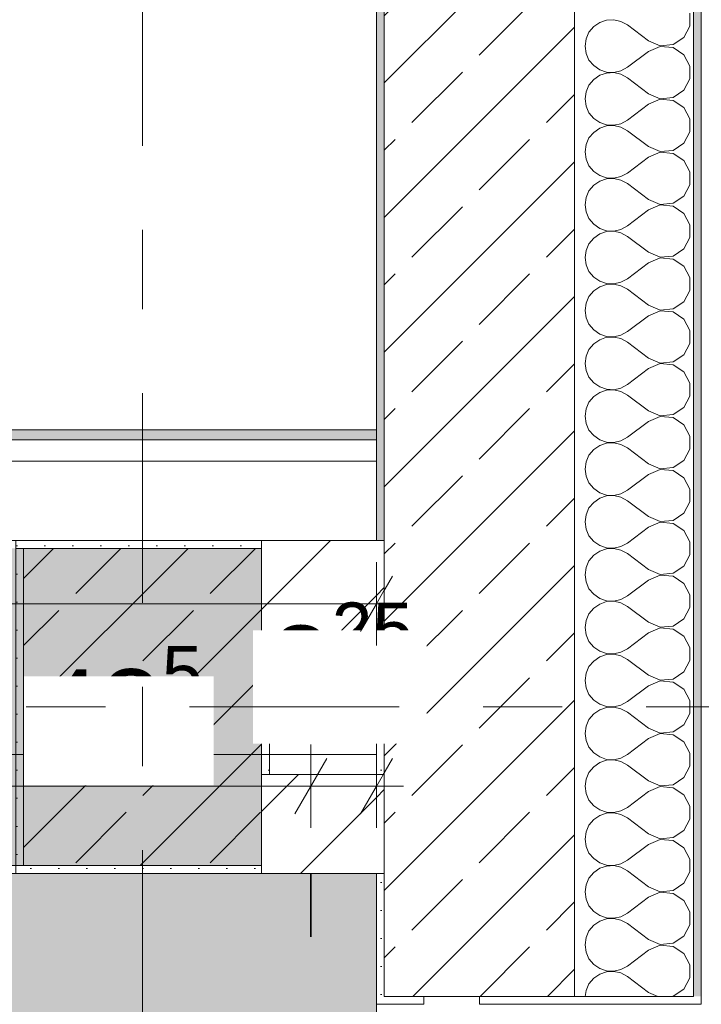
# Model space of a CAD drawing. Header units: metres. Extents: x -3.6 to 84.5, y -11 to 16.8.
# Tile 375 of 389: x 61.6 to 62.4, y 7.9 to 9.2. Entities that reach past the tile are written whole.
import ezdxf

# ---------------------------------------------------------------- set-up
doc = ezdxf.new("R2010")
doc.units = ezdxf.units.M
doc.header["$MEASUREMENT"] = 0
for name, pattern in [('Achse', [0.2, 0.1, -0.05, 0, -0.05]), ('Punktlinie weit', [0.06, 0.01, -0.05]), ('Strichlinie doppelt', [0.546806, 0.264583, -0.105833, 0.070556, -0.105833]), ('Wipeout_Contour', [1, 0, -1])]:
    doc.linetypes.add(name, pattern=pattern)
for name, color, linetype in [('154 - Bemaßung_ Beschriftung.Ausbau - Deckenspiegel', 7, 'Continuous'), ('451 - Universal.Achsen Raster', 7, 'Continuous'), ('604 - Struktur.Wand Aussen', 7, 'Continuous'), ('605 - Struktur.Wand Innen', 7, 'Continuous'), ('607 - Struktur.Stütze', 7, 'Continuous'), ('608 - Struktur.Träger', 7, 'Continuous'), ('Neubau_651 - Abdeckung.Decke abgehängt_ bekleidet', 7, 'Continuous'), ('Neubau_653 - Abdeckung.TB Verkofferung', 7, 'Continuous')]:
    doc.layers.add(name, color=color, linetype=linetype)
doc.styles.add('ERSTELLTER_STIL_2', font='txt')
doc.dimstyles.new('ERSTELLTER_STIL__2', dxfattribs={"dimtxt": 0.1, "dimasz": 0.0532, "dimexe": 0.18, "dimexo": 0.0625, "dimgap": 0, "dimtad": 1, "dimtih": 1, "dimtoh": 1, "dimzin": 0, "dimdsep": 46, "dimtxsty": 'ERSTELLTER_STIL_2', "dimblk": 'ARROWHEAD_2', "dimblk1": 'ARROWHEAD_2', "dimblk2": 'ARROWHEAD_2', "dimcen": 0.09, "dimse1": 1, "dimse2": 1, "dimclrd": 7, "dimclre": 7, "dimclrt": 7, "dimazin": 0, "dimtfac": 1, "dimtdec": 4, "dimtmove": 0, "dimatfit": 3, "dimfxl": 1, "dimtolj": 1, "dimtzin": 0, "dimarcsym": 0})
doc.dimstyles.new('ERSTELLTER_STIL__4', dxfattribs={"dimtxt": 0.1, "dimasz": 0.0532, "dimexe": 0.18, "dimexo": 0.0625, "dimgap": 0, "dimtad": 1, "dimtih": 1, "dimtoh": 1, "dimzin": 0, "dimdsep": 46, "dimtxsty": 'ERSTELLTER_STIL_2', "dimblk": 'ARROWHEAD_2', "dimblk1": 'ARROWHEAD_2', "dimblk2": 'ARROWHEAD_2', "dimcen": 0.09, "dimse1": 1, "dimse2": 1, "dimclrd": 7, "dimclre": 7, "dimclrt": 7, "dimazin": 0, "dimtfac": 1, "dimtdec": 4, "dimtmove": 2, "dimatfit": 3, "dimfxl": 1, "dimtolj": 1, "dimtzin": 0, "dimarcsym": 0})
pattern_1 = [(45, (0, 0), (-0.01767767, 0.01767767), [0, -0.025])]
pattern_2 = [(45, (0, 0), (-0.08485281, 0.08485281), []), (45, (-0.04243, 0.04243), (-0.08485281, 0.08485281), [0.09, -0.03])]
pattern_3 = [(0, (0, 0), (0, 0.08660254), [0, -0.05]), (0, (0.025, 0.0433), (0, 0.08660254), [0, -0.05])]
pattern_4 = [(45, (0, 0), (-0.06363961, 0.06363961), [])]

# ---------------------------------------------------------------- blocks, each defined once
blk = doc.blocks.new('*X17')
at = {"layer": '604 - Struktur.Wand Aussen', "color": 7, "linetype": 'Continuous', "lineweight": 5}
for p, q in [((62.3155, 9.1661), (62.3068, 9.1631)), ((62.3247, 9.1665), (62.3155, 9.1661)), ((62.3336, 9.1645), (62.3247, 9.1665)), ((62.3417, 9.16), (62.3336, 9.1645)), ((62.4207, 9.1585), (62.4207, 9.1748)), ((62.2992, 9.1579), (62.2933, 9.1509)), ((62.3068, 9.1631), (62.2992, 9.1579)), ((62.3684, 9.14), (62.3417, 9.16)), ((62.413, 9.1442), (62.4207, 9.1585)), ((62.2896, 9.1424), (62.2884, 9.1333)), ((62.2933, 9.1509), (62.2896, 9.1424)), ((62.3684, 9.14), (62.3833, 9.1337)), ((62.3995, 9.1352), (62.413, 9.1442)), ((62.2884, 9.1333), (62.2896, 9.1242)), ((62.3684, 9.1267), (62.3417, 9.1067)), ((62.3833, 9.133), (62.3684, 9.1267)), ((62.3833, 9.1337), (62.3995, 9.1352)), ((62.3995, 9.1314), (62.3833, 9.133)), ((62.413, 9.1224), (62.3995, 9.1314)), ((62.2896, 9.1242), (62.2933, 9.1158)), ((62.2933, 9.1158), (62.2992, 9.1087)), ((62.4207, 9.1081), (62.413, 9.1224)), ((62.2992, 9.1087), (62.3068, 9.1035)), ((62.3068, 9.1035), (62.3155, 9.1006)), ((62.3247, 9.1001), (62.3336, 9.1022)), ((62.3336, 9.1022), (62.3417, 9.1067)), ((62.4207, 9.0919), (62.4207, 9.1081)), ((62.2992, 9.0913), (62.2933, 9.0842)), ((62.3068, 9.0965), (62.2992, 9.0913)), ((62.3155, 9.0994), (62.3068, 9.0965)), ((62.3155, 9.1006), (62.3247, 9.1001)), ((62.3247, 9.0999), (62.3155, 9.0994)), ((62.3336, 9.0978), (62.3247, 9.0999)), ((62.3417, 9.0933), (62.3336, 9.0978)), ((62.3684, 9.0733), (62.3417, 9.0933)), ((62.413, 9.0776), (62.4207, 9.0919)), ((62.2933, 9.0842), (62.2896, 9.0758)), ((62.3995, 9.0686), (62.413, 9.0776)), ((62.2896, 9.0758), (62.2884, 9.0667)), ((62.2884, 9.0667), (62.2896, 9.0576)), ((62.3684, 9.0733), (62.3833, 9.067)), ((62.3833, 9.0663), (62.3684, 9.06)), ((62.3833, 9.067), (62.3995, 9.0686)), ((62.3995, 9.0648), (62.3833, 9.0663)), ((62.413, 9.0558), (62.3995, 9.0648)), ((62.2896, 9.0576), (62.2933, 9.0491)), ((62.3684, 9.06), (62.3417, 9.04)), ((62.4207, 9.0415), (62.413, 9.0558)), ((62.2933, 9.0491), (62.2992, 9.0421)), ((62.2992, 9.0421), (62.3068, 9.0369)), ((62.3336, 9.0355), (62.3417, 9.04)), ((62.4207, 9.0252), (62.4207, 9.0415)), ((62.3068, 9.0298), (62.2992, 9.0246)), ((62.3068, 9.0369), (62.3155, 9.0339)), ((62.3155, 9.0328), (62.3068, 9.0298)), ((62.3155, 9.0339), (62.3247, 9.0335)), ((62.3247, 9.0332), (62.3155, 9.0328)), ((62.3247, 9.0335), (62.3336, 9.0355)), ((62.3336, 9.0311), (62.3247, 9.0332)), ((62.3417, 9.0267), (62.3336, 9.0311)), ((62.2933, 9.0175), (62.2896, 9.0091)), ((62.2992, 9.0246), (62.2933, 9.0175)), ((62.3684, 9.0067), (62.3417, 9.0267)), ((62.413, 9.0109), (62.4207, 9.0252)), ((62.2896, 9.0091), (62.2884, 9)), ((62.3684, 9.0067), (62.3833, 9.0004)), ((62.3995, 9.0019), (62.413, 9.0109)), ((62.2884, 9), (62.2896, 8.9909)), ((62.2896, 8.9909), (62.2933, 8.9825)), ((62.3684, 8.9933), (62.3417, 8.9733)), ((62.3833, 8.9996), (62.3684, 8.9933)), ((62.3833, 9.0004), (62.3995, 9.0019)), ((62.3995, 8.9981), (62.3833, 8.9996)), ((62.413, 8.9891), (62.3995, 8.9981)), ((62.2933, 8.9825), (62.2992, 8.9754)), ((62.4207, 8.9748), (62.413, 8.9891)), ((62.2992, 8.9754), (62.3068, 8.9702)), ((62.3068, 8.9702), (62.3155, 8.9672)), ((62.3155, 8.9661), (62.3068, 8.9631)), ((62.3155, 8.9672), (62.3247, 8.9668)), ((62.3247, 8.9665), (62.3155, 8.9661)), ((62.3247, 8.9668), (62.3336, 8.9689)), ((62.3336, 8.9645), (62.3247, 8.9665)), ((62.3336, 8.9689), (62.3417, 8.9733)), ((62.4207, 8.9585), (62.4207, 8.9748)), ((62.2992, 8.9579), (62.2933, 8.9509)), ((62.3068, 8.9631), (62.2992, 8.9579)), ((62.3417, 8.96), (62.3336, 8.9645)), ((62.3684, 8.94), (62.3417, 8.96)), ((62.413, 8.9442), (62.4207, 8.9585)), ((62.2896, 8.9424), (62.2884, 8.9333)), ((62.2933, 8.9509), (62.2896, 8.9424)), ((62.3995, 8.9352), (62.413, 8.9442)), ((62.2884, 8.9333), (62.2896, 8.9242)), ((62.3684, 8.94), (62.3833, 8.9337)), ((62.3833, 8.933), (62.3684, 8.9267)), ((62.3833, 8.9337), (62.3995, 8.9352)), ((62.3995, 8.9314), (62.3833, 8.933)), ((62.413, 8.9224), (62.3995, 8.9314)), ((62.2896, 8.9242), (62.2933, 8.9158)), ((62.2933, 8.9158), (62.2992, 8.9087)), ((62.3684, 8.9267), (62.3417, 8.9067)), ((62.4207, 8.9081), (62.413, 8.9224)), ((62.2992, 8.9087), (62.3068, 8.9035)), ((62.3068, 8.9035), (62.3155, 8.9006)), ((62.3336, 8.9022), (62.3417, 8.9067)), ((62.4207, 8.8919), (62.4207, 8.9081)), ((62.2992, 8.8913), (62.2933, 8.8842)), ((62.3068, 8.8965), (62.2992, 8.8913)), ((62.3155, 8.8994), (62.3068, 8.8965)), ((62.3155, 8.9006), (62.3247, 8.9001)), ((62.3247, 8.8999), (62.3155, 8.8994)), ((62.3247, 8.9001), (62.3336, 8.9022)), ((62.3336, 8.8978), (62.3247, 8.8999)), ((62.3417, 8.8933), (62.3336, 8.8978)), ((62.3684, 8.8733), (62.3417, 8.8933)), ((62.413, 8.8776), (62.4207, 8.8919)), ((62.2933, 8.8842), (62.2896, 8.8758)), ((62.2896, 8.8758), (62.2884, 8.8667)), ((62.2884, 8.8667), (62.2896, 8.8576)), ((62.3684, 8.8733), (62.3833, 8.867)), ((62.3833, 8.8663), (62.3684, 8.86)), ((62.3833, 8.867), (62.3995, 8.8686)), ((62.3995, 8.8648), (62.3833, 8.8663)), ((62.3995, 8.8686), (62.413, 8.8776)), ((62.2896, 8.8576), (62.2933, 8.8491)), ((62.3684, 8.86), (62.3417, 8.84)), ((62.413, 8.8558), (62.3995, 8.8648)), ((62.4207, 8.8415), (62.413, 8.8558)), ((62.2933, 8.8491), (62.2992, 8.8421)), ((62.2992, 8.8421), (62.3068, 8.8369)), ((62.4207, 8.8252), (62.4207, 8.8415)), ((62.3068, 8.8298), (62.2992, 8.8246)), ((62.3068, 8.8369), (62.3155, 8.8339)), ((62.3155, 8.8328), (62.3068, 8.8298)), ((62.3155, 8.8339), (62.3247, 8.8335)), ((62.3247, 8.8332), (62.3155, 8.8328)), ((62.3247, 8.8335), (62.3336, 8.8355)), ((62.3336, 8.8311), (62.3247, 8.8332)), ((62.3336, 8.8355), (62.3417, 8.84)), ((62.3417, 8.8267), (62.3336, 8.8311)), ((62.2933, 8.8175), (62.2896, 8.8091)), ((62.2992, 8.8246), (62.2933, 8.8175)), ((62.3684, 8.8067), (62.3417, 8.8267)), ((62.413, 8.8109), (62.4207, 8.8252)), ((62.2896, 8.8091), (62.2884, 8.8)), ((62.3684, 8.8067), (62.3833, 8.8004)), ((62.3995, 8.8019), (62.413, 8.8109)), ((62.2884, 8.8), (62.2896, 8.7909)), ((62.3684, 8.7933), (62.3417, 8.7733)), ((62.3833, 8.7996), (62.3684, 8.7933)), ((62.3833, 8.8004), (62.3995, 8.8019)), ((62.3995, 8.7981), (62.3833, 8.7996)), ((62.413, 8.7891), (62.3995, 8.7981)), ((62.2896, 8.7909), (62.2933, 8.7825)), ((62.2933, 8.7825), (62.2992, 8.7754)), ((62.4207, 8.7748), (62.413, 8.7891)), ((62.2992, 8.7754), (62.3068, 8.7702)), ((62.3068, 8.7702), (62.3155, 8.7672)), ((62.3155, 8.7672), (62.3247, 8.7668)), ((62.3247, 8.7665), (62.3155, 8.7661)), ((62.3247, 8.7668), (62.3336, 8.7689)), ((62.3336, 8.7645), (62.3247, 8.7665)), ((62.3336, 8.7689), (62.3417, 8.7733)), ((62.4207, 8.7585), (62.4207, 8.7748)), ((62.2992, 8.7579), (62.2933, 8.7509)), ((62.3068, 8.7631), (62.2992, 8.7579)), ((62.3155, 8.7661), (62.3068, 8.7631)), ((62.3417, 8.76), (62.3336, 8.7645)), ((62.3684, 8.74), (62.3417, 8.76)), ((62.413, 8.7442), (62.4207, 8.7585)), ((62.2896, 8.7424), (62.2884, 8.7333)), ((62.2933, 8.7509), (62.2896, 8.7424)), ((62.3995, 8.7352), (62.413, 8.7442)), ((62.2884, 8.7333), (62.2896, 8.7242)), ((62.3684, 8.74), (62.3833, 8.7337)), ((62.3833, 8.733), (62.3684, 8.7267)), ((62.3833, 8.7337), (62.3995, 8.7352)), ((62.3995, 8.7314), (62.3833, 8.733)), ((62.413, 8.7224), (62.3995, 8.7314)), ((62.2896, 8.7242), (62.2933, 8.7158)), ((62.3684, 8.7267), (62.3417, 8.7067)), ((62.4207, 8.7081), (62.413, 8.7224)), ((62.2933, 8.7158), (62.2992, 8.7087)), ((62.2992, 8.7087), (62.3068, 8.7035)), ((62.3336, 8.7022), (62.3417, 8.7067)), ((62.4207, 8.6919), (62.4207, 8.7081)), ((62.3068, 8.6965), (62.2992, 8.6913)), ((62.3068, 8.7035), (62.3155, 8.7006)), ((62.3155, 8.6994), (62.3068, 8.6965)), ((62.3155, 8.7006), (62.3247, 8.7001)), ((62.3247, 8.6999), (62.3155, 8.6994)), ((62.3247, 8.7001), (62.3336, 8.7022)), ((62.3336, 8.6978), (62.3247, 8.6999)), ((62.3417, 8.6933), (62.3336, 8.6978)), ((62.3684, 8.6733), (62.3417, 8.6933)), ((62.413, 8.6776), (62.4207, 8.6919)), ((62.2933, 8.6842), (62.2896, 8.6758)), ((62.2992, 8.6913), (62.2933, 8.6842)), ((62.2896, 8.6758), (62.2884, 8.6667)), ((62.3684, 8.6733), (62.3833, 8.667)), ((62.3833, 8.667), (62.3995, 8.6686)), ((62.3995, 8.6686), (62.413, 8.6776)), ((62.2884, 8.6667), (62.2896, 8.6576)), ((62.2896, 8.6576), (62.2933, 8.6491)), ((62.3684, 8.66), (62.3417, 8.64)), ((62.3833, 8.6663), (62.3684, 8.66)), ((62.3995, 8.6648), (62.3833, 8.6663)), ((62.413, 8.6558), (62.3995, 8.6648)), ((62.4207, 8.6415), (62.413, 8.6558)), ((62.2933, 8.6491), (62.2992, 8.6421)), ((62.2992, 8.6421), (62.3068, 8.6369)), ((62.3068, 8.6298), (62.2992, 8.6246)), ((62.3068, 8.6369), (62.3155, 8.6339)), ((62.3155, 8.6328), (62.3068, 8.6298)), ((62.3155, 8.6339), (62.3247, 8.6335)), ((62.3247, 8.6332), (62.3155, 8.6328)), ((62.3247, 8.6335), (62.3336, 8.6355)), ((62.3336, 8.6311), (62.3247, 8.6332)), ((62.3336, 8.6355), (62.3417, 8.64)), ((62.3417, 8.6267), (62.3336, 8.6311)), ((62.4207, 8.6252), (62.4207, 8.6415)), ((62.2933, 8.6175), (62.2896, 8.6091)), ((62.2992, 8.6246), (62.2933, 8.6175)), ((62.3684, 8.6067), (62.3417, 8.6267)), ((62.413, 8.6109), (62.4207, 8.6252)), ((62.2896, 8.6091), (62.2884, 8.6)), ((62.3684, 8.6067), (62.3833, 8.6004)), ((62.3995, 8.6019), (62.413, 8.6109)), ((62.2884, 8.6), (62.2896, 8.5909)), ((62.3684, 8.5933), (62.3417, 8.5733)), ((62.3833, 8.5996), (62.3684, 8.5933)), ((62.3833, 8.6004), (62.3995, 8.6019)), ((62.3995, 8.5981), (62.3833, 8.5996)), ((62.413, 8.5891), (62.3995, 8.5981)), ((62.2896, 8.5909), (62.2933, 8.5825)), ((62.2933, 8.5825), (62.2992, 8.5754)), ((62.4207, 8.5748), (62.413, 8.5891)), ((62.2992, 8.5754), (62.3068, 8.5702)), ((62.3068, 8.5702), (62.3155, 8.5672)), ((62.3247, 8.5668), (62.3336, 8.5689)), ((62.3336, 8.5689), (62.3417, 8.5733)), ((62.4207, 8.5585), (62.4207, 8.5748)), ((62.2992, 8.5579), (62.2933, 8.5509)), ((62.3068, 8.5631), (62.2992, 8.5579)), ((62.3155, 8.5661), (62.3068, 8.5631)), ((62.3155, 8.5672), (62.3247, 8.5668)), ((62.3247, 8.5665), (62.3155, 8.5661)), ((62.3336, 8.5645), (62.3247, 8.5665)), ((62.3417, 8.56), (62.3336, 8.5645)), ((62.3684, 8.54), (62.3417, 8.56)), ((62.413, 8.5442), (62.4207, 8.5585)), ((62.2933, 8.5509), (62.2896, 8.5424)), ((62.3995, 8.5352), (62.413, 8.5442)), ((62.2896, 8.5424), (62.2884, 8.5333)), ((62.2884, 8.5333), (62.2896, 8.5242)), ((62.3684, 8.54), (62.3833, 8.5337)), ((62.3833, 8.533), (62.3684, 8.5267)), ((62.3833, 8.5337), (62.3995, 8.5352)), ((62.3995, 8.5314), (62.3833, 8.533)), ((62.413, 8.5224), (62.3995, 8.5314)), ((62.2896, 8.5242), (62.2933, 8.5158)), ((62.3684, 8.5267), (62.3417, 8.5067)), ((62.4207, 8.5081), (62.413, 8.5224)), ((62.2933, 8.5158), (62.2992, 8.5087)), ((62.2992, 8.5087), (62.3068, 8.5035)), ((62.3336, 8.5022), (62.3417, 8.5067)), ((62.4207, 8.4919), (62.4207, 8.5081)), ((62.3068, 8.4965), (62.2992, 8.4913)), ((62.3068, 8.5035), (62.3155, 8.5006)), ((62.3155, 8.4994), (62.3068, 8.4965)), ((62.3155, 8.5006), (62.3247, 8.5001)), ((62.3247, 8.4999), (62.3155, 8.4994)), ((62.3247, 8.5001), (62.3336, 8.5022)), ((62.3336, 8.4978), (62.3247, 8.4999)), ((62.3417, 8.4933), (62.3336, 8.4978)), ((62.3684, 8.4733), (62.3417, 8.4933)), ((62.2933, 8.4842), (62.2896, 8.4758)), ((62.2992, 8.4913), (62.2933, 8.4842)), ((62.413, 8.4776), (62.4207, 8.4919)), ((62.2896, 8.4758), (62.2884, 8.4667)), ((62.3684, 8.4733), (62.3833, 8.467)), ((62.3833, 8.467), (62.3995, 8.4686)), ((62.3995, 8.4686), (62.413, 8.4776)), ((62.2884, 8.4667), (62.2896, 8.4576)), ((62.2896, 8.4576), (62.2933, 8.4491)), ((62.3684, 8.46), (62.3417, 8.44)), ((62.3833, 8.4663), (62.3684, 8.46)), ((62.3995, 8.4648), (62.3833, 8.4663)), ((62.413, 8.4558), (62.3995, 8.4648)), ((62.4207, 8.4415), (62.413, 8.4558)), ((62.2933, 8.4491), (62.2992, 8.4421)), ((62.2992, 8.4421), (62.3068, 8.4369)), ((62.3068, 8.4369), (62.3155, 8.4339)), ((62.3155, 8.4328), (62.3068, 8.4298)), ((62.3155, 8.4339), (62.3247, 8.4335)), ((62.3247, 8.4332), (62.3155, 8.4328)), ((62.3247, 8.4335), (62.3336, 8.4355)), ((62.3336, 8.4311), (62.3247, 8.4332)), ((62.3336, 8.4355), (62.3417, 8.44)), ((62.3417, 8.4267), (62.3336, 8.4311)), ((62.4207, 8.4252), (62.4207, 8.4415)), ((62.2992, 8.4246), (62.2933, 8.4175)), ((62.3068, 8.4298), (62.2992, 8.4246)), ((62.3684, 8.4067), (62.3417, 8.4267)), ((62.413, 8.4109), (62.4207, 8.4252)), ((62.2896, 8.4091), (62.2884, 8.4)), ((62.2933, 8.4175), (62.2896, 8.4091)), ((62.3684, 8.4067), (62.3833, 8.4004)), ((62.3995, 8.4019), (62.413, 8.4109)), ((62.2884, 8.4), (62.2896, 8.3909)), ((62.3833, 8.3996), (62.3684, 8.3933)), ((62.3833, 8.4004), (62.3995, 8.4019)), ((62.3995, 8.3981), (62.3833, 8.3996)), ((62.413, 8.3891), (62.3995, 8.3981)), ((62.2896, 8.3909), (62.2933, 8.3825)), ((62.2933, 8.3825), (62.2992, 8.3754)), ((62.3684, 8.3933), (62.3417, 8.3733)), ((62.4207, 8.3748), (62.413, 8.3891)), ((62.2992, 8.3754), (62.3068, 8.3702)), ((62.3068, 8.3702), (62.3155, 8.3672)), ((62.3247, 8.3668), (62.3336, 8.3689)), ((62.3336, 8.3689), (62.3417, 8.3733)), ((62.4207, 8.3585), (62.4207, 8.3748)), ((62.2992, 8.3579), (62.2933, 8.3509)), ((62.3068, 8.3631), (62.2992, 8.3579)), ((62.3155, 8.3661), (62.3068, 8.3631)), ((62.3155, 8.3672), (62.3247, 8.3668)), ((62.3247, 8.3665), (62.3155, 8.3661)), ((62.3336, 8.3645), (62.3247, 8.3665)), ((62.3417, 8.36), (62.3336, 8.3645)), ((62.3684, 8.34), (62.3417, 8.36)), ((62.413, 8.3442), (62.4207, 8.3585)), ((62.2933, 8.3509), (62.2896, 8.3424)), ((62.3995, 8.3352), (62.413, 8.3442)), ((62.2896, 8.3424), (62.2884, 8.3333)), ((62.2884, 8.3333), (62.2896, 8.3242)), ((62.3684, 8.34), (62.3833, 8.3337)), ((62.3833, 8.333), (62.3684, 8.3267)), ((62.3833, 8.3337), (62.3995, 8.3352)), ((62.3995, 8.3314), (62.3833, 8.333)), ((62.2896, 8.3242), (62.2933, 8.3158)), ((62.3684, 8.3267), (62.3417, 8.3067)), ((62.413, 8.3224), (62.3995, 8.3314)), ((62.4207, 8.3081), (62.413, 8.3224)), ((62.2933, 8.3158), (62.2992, 8.3087)), ((62.2992, 8.3087), (62.3068, 8.3035)), ((62.4207, 8.2919), (62.4207, 8.3081)), ((62.3068, 8.2965), (62.2992, 8.2913)), ((62.3068, 8.3035), (62.3155, 8.3006)), ((62.3155, 8.2994), (62.3068, 8.2965)), ((62.3155, 8.3006), (62.3247, 8.3001)), ((62.3247, 8.2999), (62.3155, 8.2994)), ((62.3247, 8.3001), (62.3336, 8.3022)), ((62.3336, 8.2978), (62.3247, 8.2999)), ((62.3336, 8.3022), (62.3417, 8.3067)), ((62.3417, 8.2933), (62.3336, 8.2978)), ((62.2933, 8.2842), (62.2896, 8.2758)), ((62.2992, 8.2913), (62.2933, 8.2842)), ((62.3684, 8.2733), (62.3417, 8.2933)), ((62.413, 8.2776), (62.4207, 8.2919)), ((62.2896, 8.2758), (62.2884, 8.2667)), ((62.3684, 8.2733), (62.3833, 8.267)), ((62.3995, 8.2686), (62.413, 8.2776)), ((62.2884, 8.2667), (62.2896, 8.2576)), ((62.2896, 8.2576), (62.2933, 8.2491)), ((62.3684, 8.26), (62.3417, 8.24)), ((62.3833, 8.2663), (62.3684, 8.26)), ((62.3833, 8.267), (62.3995, 8.2686)), ((62.3995, 8.2648), (62.3833, 8.2663)), ((62.413, 8.2558), (62.3995, 8.2648)), ((62.2933, 8.2491), (62.2992, 8.2421)), ((62.4207, 8.2415), (62.413, 8.2558)), ((62.2992, 8.2421), (62.3068, 8.2369)), ((62.3068, 8.2369), (62.3155, 8.2339)), ((62.3155, 8.2328), (62.3068, 8.2298)), ((62.3155, 8.2339), (62.3247, 8.2335)), ((62.3247, 8.2332), (62.3155, 8.2328)), ((62.3247, 8.2335), (62.3336, 8.2355)), ((62.3336, 8.2311), (62.3247, 8.2332)), ((62.3336, 8.2355), (62.3417, 8.24)), ((62.4207, 8.2252), (62.4207, 8.2415)), ((62.2992, 8.2246), (62.2933, 8.2175)), ((62.3068, 8.2298), (62.2992, 8.2246)), ((62.3417, 8.2267), (62.3336, 8.2311)), ((62.3684, 8.2067), (62.3417, 8.2267)), ((62.413, 8.2109), (62.4207, 8.2252)), ((62.2896, 8.2091), (62.2884, 8.2)), ((62.2933, 8.2175), (62.2896, 8.2091)), ((62.3995, 8.2019), (62.413, 8.2109)), ((62.2884, 8.2), (62.2896, 8.1909)), ((62.3684, 8.2067), (62.3833, 8.2004)), ((62.3833, 8.1996), (62.3684, 8.1933)), ((62.3833, 8.2004), (62.3995, 8.2019)), ((62.3995, 8.1981), (62.3833, 8.1996)), ((62.413, 8.1891), (62.3995, 8.1981)), ((62.2896, 8.1909), (62.2933, 8.1825)), ((62.3684, 8.1933), (62.3417, 8.1733)), ((62.4207, 8.1748), (62.413, 8.1891)), ((62.2933, 8.1825), (62.2992, 8.1754)), ((62.2992, 8.1754), (62.3068, 8.1702)), ((62.3068, 8.1702), (62.3155, 8.1672)), ((62.3336, 8.1689), (62.3417, 8.1733)), ((62.4207, 8.1585), (62.4207, 8.1748)), ((62.2992, 8.1579), (62.2933, 8.1509)), ((62.3068, 8.1631), (62.2992, 8.1579)), ((62.3155, 8.1661), (62.3068, 8.1631)), ((62.3155, 8.1672), (62.3247, 8.1668)), ((62.3247, 8.1665), (62.3155, 8.1661)), ((62.3247, 8.1668), (62.3336, 8.1689)), ((62.3336, 8.1645), (62.3247, 8.1665)), ((62.3417, 8.16), (62.3336, 8.1645)), ((62.3684, 8.14), (62.3417, 8.16)), ((62.413, 8.1442), (62.4207, 8.1585)), ((62.2933, 8.1509), (62.2896, 8.1424)), ((62.2896, 8.1424), (62.2884, 8.1333)), ((62.2884, 8.1333), (62.2896, 8.1242)), ((62.3684, 8.14), (62.3833, 8.1337)), ((62.3833, 8.133), (62.3684, 8.1267)), ((62.3833, 8.1337), (62.3995, 8.1352)), ((62.3995, 8.1314), (62.3833, 8.133)), ((62.3995, 8.1352), (62.413, 8.1442)), ((62.2896, 8.1242), (62.2933, 8.1158)), ((62.3684, 8.1267), (62.3417, 8.1067)), ((62.413, 8.1224), (62.3995, 8.1314)), ((62.4207, 8.1081), (62.413, 8.1224)), ((62.2933, 8.1158), (62.2992, 8.1087)), ((62.2992, 8.1087), (62.3068, 8.1035)), ((62.4207, 8.0919), (62.4207, 8.1081)), ((62.3068, 8.0965), (62.2992, 8.0913)), ((62.3068, 8.1035), (62.3155, 8.1006)), ((62.3155, 8.0994), (62.3068, 8.0965)), ((62.3155, 8.1006), (62.3247, 8.1001)), ((62.3247, 8.0999), (62.3155, 8.0994)), ((62.3247, 8.1001), (62.3336, 8.1022)), ((62.3336, 8.0978), (62.3247, 8.0999)), ((62.3336, 8.1022), (62.3417, 8.1067)), ((62.3417, 8.0933), (62.3336, 8.0978)), ((62.2933, 8.0842), (62.2896, 8.0758)), ((62.2992, 8.0913), (62.2933, 8.0842)), ((62.3684, 8.0733), (62.3417, 8.0933)), ((62.413, 8.0776), (62.4207, 8.0919)), ((62.2896, 8.0758), (62.2884, 8.0667)), ((62.3684, 8.0733), (62.3833, 8.067)), ((62.3995, 8.0686), (62.413, 8.0776)), ((62.2884, 8.0667), (62.2896, 8.0576)), ((62.3684, 8.06), (62.3417, 8.04)), ((62.3833, 8.0663), (62.3684, 8.06)), ((62.3833, 8.067), (62.3995, 8.0686)), ((62.3995, 8.0648), (62.3833, 8.0663)), ((62.413, 8.0558), (62.3995, 8.0648)), ((62.2896, 8.0576), (62.2933, 8.0491)), ((62.2933, 8.0491), (62.2992, 8.0421)), ((62.4207, 8.0415), (62.413, 8.0558)), ((62.2992, 8.0421), (62.3068, 8.0369)), ((62.3068, 8.0369), (62.3155, 8.0339)), ((62.3155, 8.0339), (62.3247, 8.0335)), ((62.3247, 8.0335), (62.3336, 8.0355)), ((62.3336, 8.0355), (62.3417, 8.04)), ((62.4207, 8.0252), (62.4207, 8.0415)), ((62.2992, 8.0246), (62.2933, 8.0175)), ((62.3068, 8.0298), (62.2992, 8.0246)), ((62.3155, 8.0328), (62.3068, 8.0298)), ((62.3247, 8.0332), (62.3155, 8.0328)), ((62.3336, 8.0311), (62.3247, 8.0332)), ((62.3417, 8.0267), (62.3336, 8.0311)), ((62.3684, 8.0067), (62.3417, 8.0267)), ((62.413, 8.0109), (62.4207, 8.0252)), ((62.2896, 8.0091), (62.2884, 8)), ((62.2933, 8.0175), (62.2896, 8.0091)), ((62.3995, 8.0019), (62.413, 8.0109)), ((62.2884, 8), (62.2896, 7.9909)), ((62.3684, 8.0067), (62.3833, 8.0004)), ((62.3833, 7.9996), (62.3684, 7.9933)), ((62.3833, 8.0004), (62.3995, 8.0019)), ((62.3995, 7.9981), (62.3833, 7.9996)), ((62.413, 7.9891), (62.3995, 7.9981)), ((62.2896, 7.9909), (62.2933, 7.9825)), ((62.3684, 7.9933), (62.3417, 7.9733)), ((62.4207, 7.9748), (62.413, 7.9891)), ((62.2933, 7.9825), (62.2992, 7.9754)), ((62.2992, 7.9754), (62.3068, 7.9702)), ((62.3336, 7.9689), (62.3417, 7.9733)), ((62.4207, 7.9585), (62.4207, 7.9748)), ((62.3068, 7.9631), (62.2992, 7.9579)), ((62.3068, 7.9702), (62.3155, 7.9672)), ((62.3155, 7.9661), (62.3068, 7.9631)), ((62.3155, 7.9672), (62.3247, 7.9668)), ((62.3247, 7.9665), (62.3155, 7.9661)), ((62.3247, 7.9668), (62.3336, 7.9689)), ((62.3336, 7.9645), (62.3247, 7.9665)), ((62.3417, 7.96), (62.3336, 7.9645)), ((62.3684, 7.94), (62.3417, 7.96)), ((62.2933, 7.9509), (62.2896, 7.9424)), ((62.2992, 7.9579), (62.2933, 7.9509)), ((62.413, 7.9442), (62.4207, 7.9585)), ((62.2896, 7.9424), (62.2886, 7.935)), ((62.3684, 7.94), (62.3803, 7.935)), ((62.3969, 7.935), (62.3995, 7.9352)), ((62.3995, 7.9352), (62.413, 7.9442))]:
    blk.add_line(p, q, dxfattribs=at)
blk = doc.blocks.new('*D331')
at = {"layer": '154 - Bemaßung_ Beschriftung.Ausbau - Deckenspiegel', "color": 7, "linetype": 'Continuous', "lineweight": 5}
for p, q in [((61.4575, 8.1475), (61.4575, 8.2525)), ((61.9425, 8.1475), (61.9425, 8.2525)), ((61.4777, 8.235), (61.4373, 8.165)), ((61.9627, 8.235), (61.9223, 8.165)), ((61.4575, 8.2), (61.9425, 8.2))]:
    blk.add_line(p, q, dxfattribs=at)
at = {"layer": '154 - Bemaßung_ Beschriftung.Ausbau - Deckenspiegel', "color": 7, "lineweight": 5, "char_height": 0.1, "attachment_point": 7, "style": 'ERSTELLTER_STIL_2'}
for s, insert in [('\\A1;{\\pql;\\fArial|b0|i0|c0|p38;8\\fArial|b0|i0|c0|p38;\\A1{\\H.66x;\\S25^  ;}}', (61.891, 8.2733)), ('\\A1;{\\pql;\\fArial|b0|i0|c0|p38;48\\fArial|b0|i0|c0|p38;\\A1{\\H.66x;\\S5^  ;}}', (61.5991, 8.2183))]:
    blk.add_mtext(s, dxfattribs=dict(at, insert=insert))
at = {"color": 254, "linetype": 'Wipeout_Contour', "lineweight": 0, "ltscale": 250.149751}
blk.add_wipeout([(61.8695, 8.2536), (62.0884, 8.2536), (62.0884, 8.3964), (61.8695, 8.3964)], dxfattribs=at).dxf.layer = '154 - Bemaßung_ Beschriftung.Ausbau - Deckenspiegel'
at = {"color": 254, "linetype": 'Wipeout_Contour', "lineweight": 0, "ltscale": 249.014421}
blk.add_wipeout([(61.5803, 8.2012), (61.8197, 8.2012), (61.8197, 8.3387), (61.5803, 8.3387)], dxfattribs=at).dxf.layer = '154 - Bemaßung_ Beschriftung.Ausbau - Deckenspiegel'
blk = doc.blocks.new('ARROWHEAD_2')
at = {"color": 0, "linetype": 'Continuous', "lineweight": 0}
for p, q in [((-0.378, -0.655), (0.378, 0.655)), ((0, 0), (-1, 0))]:
    blk.add_line(p, q, dxfattribs=at)
blk = doc.blocks.new('*D332')
at = {"layer": '154 - Bemaßung_ Beschriftung.Ausbau - Deckenspiegel', "color": 7, "linetype": 'Continuous', "lineweight": 5}
for p, q in [((61.9425, 8.1475), (61.9425, 8.2525)), ((62.025, 8.1475), (62.025, 8.2525)), ((61.9627, 8.235), (61.9223, 8.165)), ((62.0048, 8.165), (62.0452, 8.235)), ((61.9425, 8.2), (62.025, 8.2)), ((62.025, 8.2), (62.0593, 8.2))]:
    blk.add_line(p, q, dxfattribs=at)
at = {"color": 254, "linetype": 'Wipeout_Contour', "lineweight": 0, "ltscale": 250.149751}
blk.add_wipeout([(61.8695, 8.2536), (62.0884, 8.2536), (62.0884, 8.3964), (61.8695, 8.3964)], dxfattribs=at).dxf.layer = '154 - Bemaßung_ Beschriftung.Ausbau - Deckenspiegel'
blk = doc.blocks.new('*D414')
at = {"layer": '154 - Bemaßung_ Beschriftung.Ausbau - Deckenspiegel', "color": 7, "linetype": 'Continuous', "lineweight": 5}
for p, q in [((54.37, 8.3775), (54.37, 8.4825)), ((62.025, 8.3775), (62.025, 8.4825)), ((54.3902, 8.465), (54.3498, 8.395)), ((62.0048, 8.395), (62.0452, 8.465)), ((54.3358, 8.43), (54.37, 8.43)), ((54.37, 8.43), (62.025, 8.43)), ((62.025, 8.43), (62.0593, 8.43))]:
    blk.add_line(p, q, dxfattribs=at)
at = {"color": 254, "linetype": 'Wipeout_Contour', "lineweight": 0, "ltscale": 235.267327}
blk.add_wipeout([(58.0207, 8.4312), (58.3743, 8.4312), (58.3743, 8.5687), (58.0207, 8.5687)], dxfattribs=at).dxf.layer = '154 - Bemaßung_ Beschriftung.Ausbau - Deckenspiegel'
at = {"layer": '154 - Bemaßung_ Beschriftung.Ausbau - Deckenspiegel', "color": 7, "lineweight": 5, "insert": (58.0394, 8.4306), "char_height": 0.1, "attachment_point": 7, "style": 'ERSTELLTER_STIL_2'}
blk.add_mtext('\\A1;{\\pql;\\fArial|b0|i0|c0|p38;7,65\\fArial|b0|i0|c0|p38;\\A1{\\H.66x;\\S5^  ;}}', dxfattribs=at)

msp = doc.modelspace()

# ---------------------------------------------------------------- hatches: boundary and pattern name
at = {"layer": '604 - Struktur.Wand Aussen', "linetype": 'Continuous', "lineweight": 0, "true_color": 0x000000}
h = msp.add_hatch(dxfattribs=at)
h.set_pattern_fill('Verputz_0001', color=18, style=0, pattern_type=2)
h.set_pattern_definition(pattern_3)
h.paths.add_polyline_path([(62.425, 7.935), (62.435, 7.935), (62.435, 13.845), (62.425, 13.845)])
h = msp.add_hatch(dxfattribs=at)
h.set_pattern_fill('Beton__Stahlbeton_0001', color=18, style=0, pattern_type=2)
h.set_pattern_definition(pattern_2)
h.paths.add_polyline_path([(62.035, 7.935), (62.085, 7.935), (62.155, 7.935), (62.275, 7.935), (62.275, 13.455), (62.035, 13.455)])
h = msp.add_hatch(dxfattribs=at)
h.set_pattern_fill('Gips_0001', color=18, style=0, pattern_type=2)
h.set_pattern_definition(pattern_1)
h.paths.add_polyline_path([(62.025, 12.99), (62.025, 8.51), (62.035, 8.51), (62.035, 12.99)])
h = msp.add_hatch(dxfattribs=at)
h.set_pattern_fill('Gips_0001', color=18, style=0, pattern_type=2)
h.set_pattern_definition(pattern_1)
h.paths.add_polyline_path([(62.025, 8.385), (62.025, 8.215), (62.035, 8.215), (62.035, 8.385)])
h = msp.add_hatch(dxfattribs=at)
h.set_pattern_fill('Gips_0001', color=18, style=0, pattern_type=2)
h.set_pattern_definition(pattern_1)
h.paths.add_polyline_path([(62.025, 8.09), (62.025, 7.935), (62.035, 7.935), (62.035, 8.09)])
h = msp.add_hatch(dxfattribs=at)
h.set_pattern_fill('Gips_0001', color=18, style=0, pattern_type=2)
h.set_pattern_definition(pattern_1)
h.paths.add_polyline_path([(62.025, 7.925), (62.085, 7.925), (62.085, 7.935), (62.035, 7.935), (62.025, 7.935)])
h = msp.add_hatch(dxfattribs=at)
h.set_pattern_fill('Verputz_0001', color=18, style=0, pattern_type=2)
h.set_pattern_definition(pattern_3)
h.paths.add_polyline_path([(62.435, 7.935), (62.425, 7.935), (62.155, 7.935), (62.155, 7.925), (62.435, 7.925)])
at = {"layer": '607 - Struktur.Stütze', "linetype": 'Continuous', "lineweight": 0, "true_color": 0x000000}
h = msp.add_hatch(dxfattribs=at)
h.set_pattern_fill('Gips_0001', color=18, style=0, pattern_type=2)
h.set_pattern_definition(pattern_1)
h.paths.add_polyline_path([(61.57, 8.09), (61.88, 8.09), (61.88, 8.1), (61.58, 8.1), (61.58, 8.5), (61.88, 8.5), (61.88, 8.51), (61.57, 8.51)])
h = msp.add_hatch(dxfattribs=at)
h.set_pattern_fill('Beton__Stahlbeton_0001', color=18, style=0, pattern_type=2)
h.set_pattern_definition(pattern_2)
h.paths.add_polyline_path([(61.58, 8.1), (61.88, 8.1), (61.88, 8.5), (61.58, 8.5)])
h = msp.add_hatch(dxfattribs=at)
h.set_pattern_fill('Gips_0001', color=18, style=0, pattern_type=2)
h.set_pattern_definition(pattern_1)
h.paths.add_polyline_path([(61.89, 8.385), (61.88, 8.385), (61.88, 8.215), (61.89, 8.215)])
at = {"layer": 'Neubau_651 - Abdeckung.Decke abgehängt_ bekleidet', "linetype": 'Continuous', "lineweight": 13, "true_color": 0xffbfbf}
h = msp.add_hatch(dxfattribs=at)
h.set_pattern_fill('sechseckig_0001', color=254, style=0, pattern_type=2)
h.set_pattern_definition([(90, (0, 0), (-0.12990375, 0), [0.075, -0.15]), (90, (-0.06495, 0.1125), (-0.12990375, 0), [0.075, -0.15]), (150, (5e-18, 0.075), (0.06495188, 0.11249995), [0.075, -0.15]), (150, (-0.1299, 0.075), (0.06495188, 0.11249995), [0.075, -0.15]), (210, (0, 0), (-0.06495187, 0.11249995), [0.075, -0.15]), (210, (-0.1299, 8e-18), (-0.06495187, 0.11249995), [0.075, -0.15])])
h.paths.add_polyline_path([(54.37, 6.135), (54.37, 6.01), (61.88, 6.01), (62.025, 6.01), (62.025, 8.09), (61.88, 8.09), (54.37, 8.09)])
h.paths.add_polyline_path([(58.3325, 7.39), (59.0325, 7.39), (59.0325, 6.71), (58.3325, 6.71)], flags=0)
at = {"layer": 'Neubau_653 - Abdeckung.TB Verkofferung', "linetype": 'Continuous', "lineweight": 0, "true_color": 0x000000}
h = msp.add_hatch(dxfattribs=at)
h.set_pattern_fill('Gips_0001', color=18, style=0, pattern_type=2)
h.set_pattern_definition(pattern_1)
h.paths.add_polyline_path([(62.025, 8.6495), (58.205, 8.6495), (58.205, 8.637), (62.025, 8.637)])

# ---------------------------------------------------------------- linework, layer by layer
at = {"layer": '604 - Struktur.Wand Aussen', "color": 7, "linetype": 'Continuous', "lineweight": 5}
for p, q in [((62.425, 7.935), (62.425, 13.705)), ((62.025, 7.935), (62.025, 7.925)), ((62.085, 7.935), (62.085, 7.925)), ((62.155, 7.935), (62.155, 7.925)), ((62.425, 7.935), (62.155, 7.935)), ((62.435, 7.935), (62.435, 7.925)), ((62.085, 7.925), (62.025, 7.925)), ((62.155, 7.925), (62.435, 7.925))]:
    msp.add_line(p, q, dxfattribs=at)
at = {"layer": '604 - Struktur.Wand Aussen', "color": 7, "linetype": 'Continuous', "lineweight": 13}
for p, q in [((62.275, 7.935), (62.275, 13.455)), ((62.035, 12.99), (62.035, 8.51)), ((62.035, 8.385), (62.035, 8.51)), ((62.035, 8.385), (62.035, 8.215)), ((62.035, 8.09), (62.035, 8.215)), ((62.035, 8.09), (62.035, 7.935)), ((62.035, 7.935), (62.085, 7.935)), ((62.155, 7.935), (62.085, 7.935))]:
    msp.add_line(p, q, dxfattribs=at)
at = {"layer": '604 - Struktur.Wand Aussen', "color": 7, "linetype": 'Continuous', "lineweight": 18}
for p, q in [((62.035, 8.51), (62.025, 8.51)), ((62.025, 8.385), (62.035, 8.385)), ((62.035, 8.215), (62.025, 8.215)), ((62.025, 8.09), (62.035, 8.09))]:
    msp.add_line(p, q, dxfattribs=at)
at = {"layer": '604 - Struktur.Wand Aussen', "color": 7, "linetype": 'Continuous', "lineweight": 5, "flags": 128}
for points in [[(62.435, 7.935), (62.435, 13.845)], [(62.025, 12.99), (62.025, 8.51)], [(62.025, 8.385), (62.025, 8.215)], [(62.025, 8.09), (62.025, 7.935)]]:
    msp.add_lwpolyline(points, dxfattribs=at)
at = {"layer": '607 - Struktur.Stütze', "color": 7, "linetype": 'Continuous', "lineweight": 5, "flags": 128}
for points in [[(61.88, 8.51), (61.57, 8.51), (61.57, 8.09), (61.88, 8.09)], [(61.89, 8.215), (61.89, 8.385)]]:
    msp.add_lwpolyline(points, dxfattribs=at)
at = {"layer": '607 - Struktur.Stütze', "color": 7, "linetype": 'Continuous', "lineweight": 13, "flags": 128}
msp.add_lwpolyline([(61.58, 8.1), (61.88, 8.1), (61.88, 8.5), (61.58, 8.5)], close=True, dxfattribs=at)
at = {"layer": '608 - Struktur.Träger', "color": 7, "linetype": 'Achse', "lineweight": 9}
msp.add_line((0.38, 8.3), (61.88, 8.3), dxfattribs=at)
at = {"layer": 'Neubau_651 - Abdeckung.Decke abgehängt_ bekleidet', "color": 1, "linetype": 'Punktlinie weit', "lineweight": 13, "flags": 128}
msp.add_lwpolyline([(54.37, 6.135), (54.37, 6.01), (61.88, 6.01), (62.025, 6.01), (62.025, 8.09), (61.88, 8.09), (54.37, 8.09)], close=True, dxfattribs=at)
at = {"layer": 'Neubau_653 - Abdeckung.TB Verkofferung', "color": 1, "linetype": 'Continuous', "lineweight": 9}
for p, q in [((62.025, 8.6495), (54.6, 8.6495)), ((62.025, 8.6495), (62.025, 8.24)), ((62.025, 8.24), (54.6, 8.24))]:
    msp.add_line(p, q, dxfattribs=at)
at = {"layer": 'Neubau_653 - Abdeckung.TB Verkofferung', "color": 1, "linetype": 'Continuous', "lineweight": 5}
for p, q in [((62.025, 8.6495), (58.205, 8.6495)), ((62.025, 8.637), (58.205, 8.637)), ((62.025, 8.61), (58.205, 8.61)), ((62.025, 8.51), (58.205, 8.51))]:
    msp.add_line(p, q, dxfattribs=at)
at = {"layer": 'Neubau_653 - Abdeckung.TB Verkofferung', "color": 1, "linetype": 'Continuous', "lineweight": 5, "flags": 128}
msp.add_lwpolyline([(62.025, 8.6495), (62.025, 8.637), (62.025, 8.61), (62.025, 8.51)], dxfattribs=at)

# ---------------------------------------------------------------- block references
at = {"layer": '604 - Struktur.Wand Aussen', "color": 7, "lineweight": 18}
msp.add_blockref('*X17', (0, 0), dxfattribs=at)

# ---------------------------------------------------------------- next in the draw order: wipeouts: each hides what was drawn before it
at = {"color": 254, "linetype": 'Wipeout_Contour', "lineweight": 0, "ltscale": 250.418171}
msp.add_wipeout([(62.025, 8.51), (62.025, 8.385), (62.035, 8.385), (62.035, 8.51)], dxfattribs=at).dxf.layer = '605 - Struktur.Wand Innen'
at = {"color": 254, "linetype": 'Wipeout_Contour', "lineweight": 0, "ltscale": 250.26169}
msp.add_wipeout([(62.025, 8.215), (62.025, 8.09), (62.035, 8.09), (62.035, 8.215)], dxfattribs=at).dxf.layer = '605 - Struktur.Wand Innen'

# ---------------------------------------------------------------- next in the draw order: hatches: boundary and pattern name
at = {"layer": '605 - Struktur.Wand Innen', "linetype": 'Continuous', "lineweight": 0, "true_color": 0x000000}
h = msp.add_hatch(dxfattribs=at)
h.set_pattern_fill('MW_Ziegel_0001', color=18, style=0, pattern_type=2)
h.set_pattern_definition(pattern_4)
h.paths.add_polyline_path([(62.025, 8.51), (62.025, 8.385), (62.035, 8.385), (62.035, 8.51)])
h = msp.add_hatch(dxfattribs=at)
h.set_pattern_fill('MW_Ziegel_0001', color=18, style=0, pattern_type=2)
h.set_pattern_definition(pattern_4)
h.paths.add_polyline_path([(62.025, 8.215), (62.025, 8.09), (62.035, 8.09), (62.035, 8.215)])

# ---------------------------------------------------------------- next in the draw order: linework, layer by layer
at = {"layer": '604 - Struktur.Wand Aussen', "color": 7, "linetype": 'Continuous', "lineweight": 13}
for p, q in [((62.035, 8.385), (62.035, 8.51)), ((62.035, 8.09), (62.035, 8.215))]:
    msp.add_line(p, q, dxfattribs=at)

# ---------------------------------------------------------------- next in the draw order: wipeouts: each hides what was drawn before it
at = {"color": 254, "linetype": 'Wipeout_Contour', "lineweight": 0, "ltscale": 250.110662}
msp.add_wipeout([(61.88, 8.385), (62.025, 8.385), (62.025, 8.51), (61.88, 8.51)], dxfattribs=at).dxf.layer = '605 - Struktur.Wand Innen'
at = {"color": 254, "linetype": 'Wipeout_Contour', "lineweight": 0, "ltscale": 249.953998}
msp.add_wipeout([(61.88, 8.09), (62.025, 8.09), (62.025, 8.215), (61.88, 8.215)], dxfattribs=at).dxf.layer = '605 - Struktur.Wand Innen'

# ---------------------------------------------------------------- next in the draw order: hatches: boundary and pattern name
at = {"layer": '605 - Struktur.Wand Innen', "linetype": 'Continuous', "lineweight": 0, "true_color": 0x000000}
h = msp.add_hatch(dxfattribs=at)
h.set_pattern_fill('MW_Ziegel_0001', color=18, style=0, pattern_type=2)
h.set_pattern_definition(pattern_4)
h.paths.add_polyline_path([(61.88, 8.385), (62.025, 8.385), (62.025, 8.51), (61.88, 8.51)])
h = msp.add_hatch(dxfattribs=at)
h.set_pattern_fill('MW_Ziegel_0001', color=18, style=0, pattern_type=2)
h.set_pattern_definition(pattern_4)
h.paths.add_polyline_path([(61.88, 8.09), (62.025, 8.09), (62.025, 8.215), (61.88, 8.215)])
at = {"layer": '608 - Struktur.Träger', "linetype": 'Continuous', "lineweight": 0, "true_color": 0x000000}
h = msp.add_hatch(dxfattribs=at)
h.set_pattern_fill('Beton__Stahlbeton_0001', color=18, style=0, pattern_type=2)
h.set_pattern_definition(pattern_2)
h.paths.add_polyline_path([(0.69, 8.5), (0.38, 8.5), (0.38, 8.1), (0.69, 8.1), (7.57, 8.1), (7.89, 8.1), (11.17, 8.1), (11.49, 8.1), (14.77, 8.1), (15.09, 8.1), (18.37, 8.1), (18.69, 8.1), (25.57, 8.1), (25.89, 8.1), (29.23, 8.1), (29.4, 8.1), (32.77, 8.1), (33.09, 8.1), (39.97, 8.1), (40.29, 8.1), (47.17, 8.1), (47.49, 8.1), (50.77, 8.1), (51.09, 8.1), (54.37, 8.1), (54.69, 8.1), (61.57, 8.1), (61.88, 8.1), (61.88, 8.5), (61.57, 8.5), (58.205, 8.5), (58.055, 8.5), (54.69, 8.5), (54.37, 8.5), (51.09, 8.5), (50.77, 8.5), (47.49, 8.5), (47.17, 8.5), (43.81, 8.5), (43.66, 8.5), (40.29, 8.5), (39.97, 8.5), (39.03, 8.5), (38.9, 8.5), (37.71, 8.5), (37.58, 8.5), (36.61, 8.5), (36.46, 8.5), (33.09, 8.5), (32.77, 8.5), (29.4, 8.5), (29.23, 8.5), (25.89, 8.5), (25.57, 8.5), (18.69, 8.5), (18.37, 8.5), (15.09, 8.5), (14.77, 8.5), (11.49, 8.5), (11.17, 8.5), (7.89, 8.5), (7.57, 8.5)])

# ---------------------------------------------------------------- next in the draw order: linework, layer by layer
at = {"layer": '604 - Struktur.Wand Aussen', "color": 7, "linetype": 'Continuous', "lineweight": 18}
for p, q in [((62.035, 8.51), (62.025, 8.51)), ((62.025, 8.385), (62.035, 8.385)), ((62.035, 8.215), (62.025, 8.215)), ((62.025, 8.09), (62.035, 8.09))]:
    msp.add_line(p, q, dxfattribs=at)
at = {"layer": '605 - Struktur.Wand Innen', "color": 7, "linetype": 'Continuous', "lineweight": 18, "flags": 128}
for points in [[(62.025, 8.51), (61.88, 8.51)], [(61.88, 8.5), (61.88, 8.51)], [(61.88, 8.385), (62.025, 8.385)], [(62.025, 8.215), (61.88, 8.215)], [(61.88, 8.09), (61.88, 8.1)], [(61.88, 8.09), (62.025, 8.09)]]:
    msp.add_lwpolyline(points, dxfattribs=at)
at = {"layer": '608 - Struktur.Träger', "color": 7, "linetype": 'Continuous', "lineweight": 13}
for p, q in [((0.38, 8.51), (61.88, 8.51)), ((61.88, 8.09), (61.88, 8.51)), ((61.88, 8.5), (61.57, 8.5)), ((0.38, 8.09), (61.88, 8.09))]:
    msp.add_line(p, q, dxfattribs=at)
at = {"layer": '608 - Struktur.Träger', "color": 7, "linetype": 'Continuous', "lineweight": 9}
msp.add_line((61.88, 8.5), (61.88, 8.1), dxfattribs=at)
at = {"layer": '608 - Struktur.Träger', "color": 7, "linetype": 'Continuous', "lineweight": 13, "flags": 128}
msp.add_lwpolyline([(61.88, 8.1), (61.57, 8.1), (54.69, 8.1), (54.37, 8.1), (51.09, 8.1), (50.77, 8.1)], dxfattribs=at)
at = {"layer": 'Neubau_651 - Abdeckung.Decke abgehängt_ bekleidet', "color": 1, "linetype": 'Achse', "lineweight": 35}
msp.add_line((61.9425, 6.01), (61.9425, 8.09), dxfattribs=at)

# ---------------------------------------------------------------- next in the draw order: dimensions: what is measured, and where the dimension line sits
at = {"layer": '154 - Bemaßung_ Beschriftung.Ausbau - Deckenspiegel', "color": 7, "linetype": 'Continuous', "lineweight": 5}
dim = msp.add_linear_dim(base=(61.9424889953, 8.1999822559), p1=(61.4574889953, 8.089982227), p2=(61.9424889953, 8.089982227), dimstyle='ERSTELLTER_STIL__2', dxfattribs=at)
dim.commit()
dim.dimension.update_dxf_attribs({"geometry": '*D331', "text_midpoint": (61.8103552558, 8.2699822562), "dimtype": 160})

# ---------------------------------------------------------------- next in the draw order: dimensions: what is measured, and where the dimension line sits
dim = msp.add_linear_dim(base=(62.025, 8.2), p1=(61.9425, 8.09), p2=(62.025, 8.09), dimstyle='ERSTELLTER_STIL__4', dxfattribs=at)
dim.commit()
dim.dimension.update_dxf_attribs({"geometry": '*D332', "text_midpoint": (62.1022, 8.325), "dimtype": 160})

# ---------------------------------------------------------------- next in the draw order: dimensions: what is measured, and where the dimension line sits
dim = msp.add_linear_dim(base=(62.02503, 8.42998), p1=(54.36999, 8.08998), p2=(62.02503, 8.08998), dimstyle='ERSTELLTER_STIL__2', dxfattribs=at)
dim.commit()
dim.dimension.update_dxf_attribs({"geometry": '*D414', "text_midpoint": (58.30438, 8.49998), "dimtype": 160})

# ---------------------------------------------------------------- next in the draw order: linework, layer by layer
at = {"layer": '451 - Universal.Achsen Raster', "color": 160, "linetype": 'Strichlinie doppelt', "lineweight": 9, "true_color": 0x3232ff}
for p, q in [((61.73, -10.585), (61.73, 16.355)), ((64.935, 8.3), (-3.175, 8.3))]:
    msp.add_line(p, q, dxfattribs=at)

doc.saveas('drawing.dxf')
